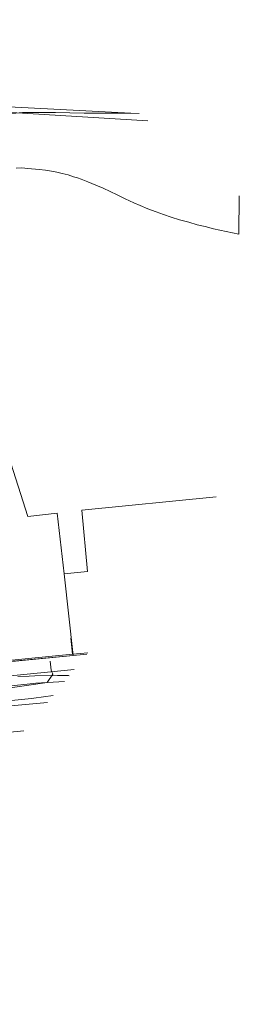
# Model space of a CAD drawing. Header units: metres. Extents: x -740 to 758, y -633 to 854.
# Tile 372 of 656: x 237 to 265, y -598 to -476. Entities that reach past the tile are written whole.
import ezdxf

# ---------------------------------------------------------------- set-up
doc = ezdxf.new("R2010")
doc.units = ezdxf.units.M
doc.header["$MEASUREMENT"] = 0
for name, color, linetype in [('Gas.LOVION', 7, 'Continuous'), ('Gis.LOVION', 7, 'Continuous'), ('Grundkarte.LOVION', 7, 'Continuous'), ('Strom.LOVION', 7, 'Continuous'), ('Wasser.LOVION', 7, 'Continuous')]:
    doc.layers.add(name, color=color, linetype=linetype)

msp = doc.modelspace()

# ---------------------------------------------------------------- linework, layer by layer
at = {"layer": 'Gas.LOVION', "color": 5, "linetype": 'Continuous', "lineweight": 18}
msp.add_lwpolyline([(241.32, -559.94), (238.9, -560.26), (238.62, -560.3), (227.78, -561.41)], dxfattribs=at)
at = {"layer": 'Gis.LOVION', "color": 44, "linetype": 'Continuous', "lineweight": 18}
msp.add_lwpolyline([(245.66, -554.65), (243.72, -554.78), (243.53, -552.79), (243.72, -554.78), (234.9, -555.66)], dxfattribs=at)
at = {"layer": 'Grundkarte.LOVION', "color": 8, "linetype": 'Continuous', "lineweight": 18}
for points in [[(245.53, -554.78), (243.83, -554.95), (242.69, -544.8), (241.83, -537.26), (238.15, -537.68), (221.8, -486.49), (253.13, -488.39), (221.8, -486.49), (224.13, -475.33), (224.66, -472.85), (228.46, -472.42), (233.08, -471.91)], [(224.31, -476.23), (225.68, -485.7), (235.82, -486.66), (251, -487.45), (252.04, -487.5)], [(237.68, -564.33), (221.14, -565.97), (147.98, -580.04), (89.21, -592.26), (87.95, -584.29), (98.18, -582.19), (119.07, -577.93), (130.43, -575.52), (144.33, -572.63), (146.44, -572.15), (161.98, -569.04), (173.11, -566.77), (179.19, -565.52), (181.91, -564.96), (190.52, -563.2), (199.45, -561.38), (205.67, -560.1), (208.29, -559.6), (216.98, -557.81), (219.59, -557.32), (245.53, -554.78)], [(237.68, -564.33), (221.14, -565.97), (147.98, -580.04), (89.21, -592.26), (87.95, -584.29), (98.18, -582.19), (98.44, -583.59), (109.92, -581.34), (119.41, -579.5), (119.07, -577.93), (130.43, -575.52), (144.33, -572.63), (146.44, -572.15), (161.98, -569.04), (173.11, -566.77), (179.19, -565.52), (181.91, -564.96), (190.52, -563.2), (199.45, -561.38), (205.67, -560.1), (208.29, -559.6), (216.98, -557.81), (219.59, -557.32), (245.53, -554.78)], [(236.93, -557.57), (238.35, -557.55), (239.03, -557.51), (241.86, -557.47), (242.51, -557.47), (243.22, -557.46), (243.31, -557.48)], [(51.51, -591.87), (57.02, -590.74), (67.82, -588.47), (70.95, -587.81), (79.84, -585.97), (87.95, -584.29), (89.21, -592.26), (59.45, -598.39), (89.21, -592.26), (147.98, -580.04), (221.14, -565.97), (237.68, -564.33)], [(59.45, -598.39), (89.21, -592.26), (147.98, -580.04), (221.14, -565.97), (237.68, -564.33)]]:
    msp.add_lwpolyline(points, dxfattribs=at)
at = {"layer": 'Grundkarte.LOVION', "color": 253, "linetype": 'Continuous', "lineweight": 18}
msp.add_lwpolyline([(221.8, -486.49), (238.15, -537.68), (241.83, -537.26), (242.69, -544.8), (243.83, -554.95), (219.59, -557.32), (216.98, -557.81), (214.91, -547.87), (212.76, -537.33), (211.6, -531.85), (210.63, -527.01), (209.61, -527.2), (203.49, -504.77), (201.6, -497.84), (201, -495.68), (207.92, -492.64), (214.88, -489.53)], close=True, dxfattribs=at)
at = {"layer": 'Grundkarte.LOVION', "color": 8, "linetype": 'Continuous', "lineweight": 18}
msp.add_lwpolyline([(234.99, -555.81), (233.78, -545.61), (233.13, -539.8), (229.45, -529.66), (214.88, -489.53), (221.8, -486.49), (238.15, -537.68), (241.83, -537.26), (242.69, -544.8), (243.83, -554.95)], close=True, dxfattribs=at)
at = {"layer": 'Grundkarte.LOVION', "color": 253, "linetype": 'Continuous', "lineweight": 18}
for points in [[(253.13, -488.39), (221.8, -486.49)], [(261.61, -535.21), (244.9, -536.87), (245.62, -544.52), (242.69, -544.8), (241.83, -537.26), (238.15, -537.68), (221.8, -486.49), (253.13, -488.39)]]:
    msp.add_lwpolyline(points, dxfattribs=at)
at = {"layer": 'Grundkarte.LOVION', "color": 7, "linetype": 'Continuous', "lineweight": 13}
for points in [[(219.03, -489.01), (222.49, -488.79), (224.75, -488.6), (229.26, -488.16), (232.94, -487.74), (234.17, -487.62), (235.08, -487.56), (235.84, -487.48), (236.67, -487.46), (237.49, -487.38), (240.41, -487.36), (241.6, -487.36), (245.18, -487.46), (247.13, -487.44), (251, -487.45), (252.04, -487.5)], [(264.51, -497.74), (264.47, -502.51), (261.31, -501.84), (260.24, -501.56), (259.25, -501.33), (258.21, -501.02), (257.06, -500.72), (256.02, -500.41), (255.07, -500.06), (254.15, -499.73), (253.11, -499.36), (252.16, -498.95), (251.36, -498.62), (250.3, -498.13), (249.28, -497.61), (247.54, -496.77), (246.65, -496.42), (245.66, -495.98), (244.8, -495.65), (244.34, -495.49), (243.86, -495.36), (243.18, -495.13), (242.46, -494.96), (241.79, -494.79), (241.1, -494.65), (240.38, -494.55), (239.6, -494.45), (238.17, -494.35), (237.42, -494.27), (236.72, -494.28)]]:
    msp.add_lwpolyline(points, dxfattribs=at)
at = {"layer": 'Strom.LOVION', "color": 150, "linetype": 'Continuous', "lineweight": 18}
msp.add_lwpolyline([(240.96, -555.66), (241.07, -556.8), (241.3, -557.31), (240.56, -558.34), (235.13, -559.11)], dxfattribs=at)
at = {"layer": 'Strom.LOVION', "color": 1, "linetype": 'Continuous', "lineweight": 18}
msp.add_lwpolyline([(243.96, -556.72), (235.18, -557.58)], dxfattribs=at)
at = {"layer": 'Wasser.LOVION', "color": 150, "linetype": 'Continuous', "lineweight": 18}
msp.add_lwpolyline([(232.46, -559.12), (238.87, -558.46), (239.16, -558.43), (242.74, -558.2)], dxfattribs=at)
at = {"layer": 'Wasser.LOVION', "color": 94, "linetype": 'Continuous', "lineweight": 18}
msp.add_lwpolyline([(240.6, -560.8), (228.29, -561.93), (216.46, -563.39), (192.74, -567.75), (180.95, -570.04), (169.06, -572.41), (133.57, -579.46), (118.22, -582.64), (109.98, -584.35), (106.04, -585.18), (87.61, -588.99), (86.89, -589.15), (86.14, -589.31)], dxfattribs=at)

doc.saveas('drawing.dxf')
